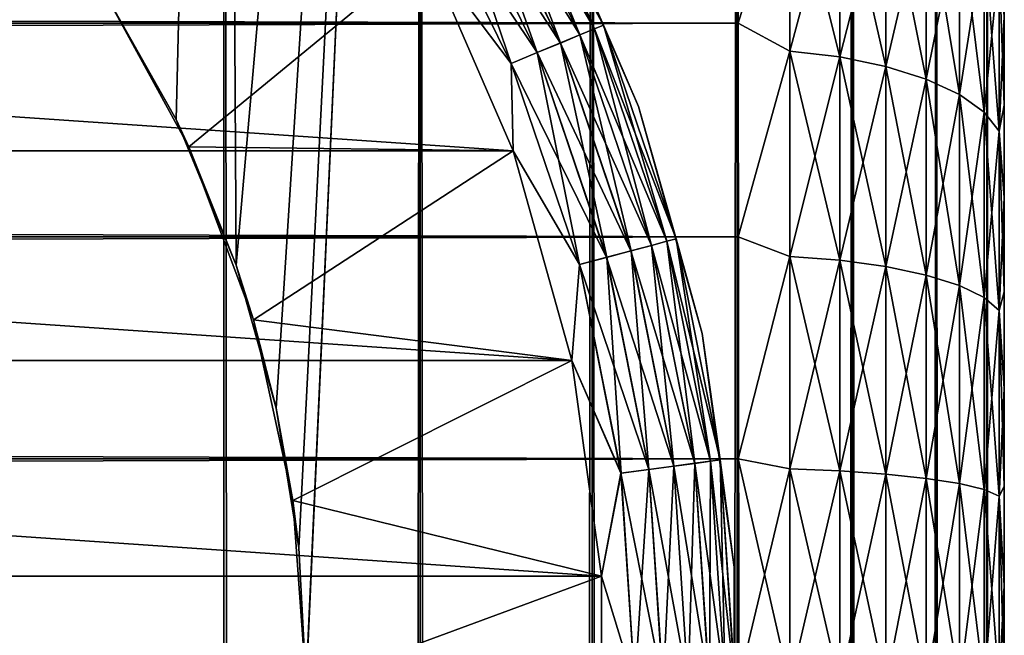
# Model space of a CAD drawing. Extents: x -265 to 265, y 0 to 1307.
# Tile 352 of 356: x 257.6 to 265, y 1280.37 to 1285.01. Entities that reach past the tile are written whole.
import ezdxf

# ---------------------------------------------------------------- set-up
doc = ezdxf.new("R2010")
doc.units = 0
doc.header["$LTSCALE"] = 81.481481
for name, color, linetype in [('1', 7, 'CONTINUOUS'), ('119', 7, 'CONTINUOUS'), ('120', 7, 'CONTINUOUS'), ('126', 7, 'CONTINUOUS'), ('129', 7, 'CONTINUOUS'), ('130', 7, 'CONTINUOUS'), ('134', 7, 'CONTINUOUS'), ('138', 7, 'CONTINUOUS'), ('142', 7, 'CONTINUOUS'), ('3', 7, 'CONTINUOUS'), ('7', 7, 'CONTINUOUS')]:
    doc.layers.add(name, color=color, linetype=linetype)

msp = doc.modelspace()

# ---------------------------------------------------------------- linework, layer by layer
at = {"layer": '1', "color": 7, "linetype": 'CONTINUOUS'}
for points in [[(265, 1285.0321, 36.7156), (265, 1284.3618, 37.0512), (265, 1285.0321, 18.2844), (265, 1285.0321, 36.7156)], [(265, 1285.0321, 18.2844), (265, 1284.3618, 37.0512), (265, 1284.3618, 17.9488), (265, 1285.0321, 18.2844)], [(265, 1284.3618, 37.0512), (265, 1283.6693, 37.338), (265, 1284.3618, 17.9488), (265, 1284.3618, 37.0512)], [(265, 1284.3618, 17.9488), (265, 1283.6693, 37.338), (265, 1283.6693, 17.662), (265, 1284.3618, 17.9488)], [(265, 1283.6693, 37.338), (265, 1282.9581, 37.5747), (265, 1283.6693, 17.662), (265, 1283.6693, 37.338)], [(265, 1283.6693, 17.662), (265, 1282.9581, 37.5747), (265, 1282.9581, 17.4253), (265, 1283.6693, 17.662)], [(265, 1282.9581, 37.5747), (265, 1282.2319, 37.7601), (265, 1282.9581, 17.4253), (265, 1282.9581, 37.5747)], [(265, 1282.9581, 17.4253), (265, 1282.2319, 37.7601), (265, 1282.2319, 17.2399), (265, 1282.9581, 17.4253)], [(265, 1282.2319, 37.7601), (265, 1281.4943, 37.8931), (265, 1282.2319, 17.2399), (265, 1282.2319, 37.7601)], [(265, 1282.2319, 17.2399), (265, 1281.4943, 37.8931), (265, 1281.4943, 17.1069), (265, 1282.2319, 17.2399)], [(265, 1281.4943, 37.8931), (265, 1280.749, 37.9733), (265, 1281.4943, 17.1069), (265, 1281.4943, 37.8931)], [(265, 1281.4943, 17.1069), (265, 1280.749, 37.9733), (265, 1280.749, 17.0267), (265, 1281.4943, 17.1069)], [(265, 1280.749, 37.9733), (265, 1280, 38), (265, 1280.749, 17.0267), (265, 1280.749, 37.9733)], [(265, 1280.749, 17.0267), (265, 1280, 38), (265, 1280, 17), (265, 1280.749, 17.0267)]]:
    msp.add_3dface(points, dxfattribs=at)
at = {"layer": '119', "color": 7, "linetype": 'CONTINUOUS'}
for points in [[(257.5, 1, 12.9904), (259.1314, 1, 11.9003), (257.5, 1299, 12.9904), (257.5, 1, 12.9904)], [(257.5, 1299, 12.9904), (259.1314, 1, 11.9003), (259.1314, 1299, 11.9003), (257.5, 1299, 12.9904)], [(259.1314, 1, 11.9003), (260.6066, 1, 10.6066), (259.1314, 1299, 11.9003), (259.1314, 1, 11.9003)], [(259.1314, 1299, 11.9003), (260.6066, 1, 10.6066), (260.6066, 1299, 10.6066), (259.1314, 1299, 11.9003)], [(260.6066, 1, 10.6066), (261.9003, 1, 9.1314), (260.6066, 1299, 10.6066), (260.6066, 1, 10.6066)], [(260.6066, 1299, 10.6066), (261.9003, 1, 9.1314), (261.9003, 1299, 9.1314), (260.6066, 1299, 10.6066)], [(261.9003, 1, 9.1314), (262.9904, 1, 7.5), (261.9003, 1299, 9.1314), (261.9003, 1, 9.1314)], [(261.9003, 1299, 9.1314), (262.9904, 1, 7.5), (262.9904, 1299, 7.5), (261.9003, 1299, 9.1314)], [(262.9904, 1, 7.5), (263.8582, 1, 5.7403), (262.9904, 1299, 7.5), (262.9904, 1, 7.5)], [(262.9904, 1299, 7.5), (263.8582, 1, 5.7403), (263.8582, 1299, 5.7403), (262.9904, 1299, 7.5)], [(263.8582, 1, 5.7403), (264.4889, 1, 3.8823), (263.8582, 1299, 5.7403), (263.8582, 1, 5.7403)], [(263.8582, 1299, 5.7403), (264.4889, 1, 3.8823), (264.4889, 1299, 3.8823), (263.8582, 1299, 5.7403)], [(264.4889, 1, 3.8823), (264.8717, 1, 1.9579), (264.4889, 1299, 3.8823), (264.4889, 1, 3.8823)], [(264.4889, 1299, 3.8823), (264.8717, 1, 1.9579), (264.8717, 1299, 1.9579), (264.4889, 1299, 3.8823)], [(264.8717, 1, 1.9579), (265, 1), (264.8717, 1299, 1.9579), (264.8717, 1, 1.9579)], [(264.8717, 1299, 1.9579), (265, 1), (265, 1299), (264.8717, 1299, 1.9579)]]:
    msp.add_3dface(points, dxfattribs=at)
at = {"layer": '120', "color": 7, "linetype": 'CONTINUOUS'}
for points in [[(258.1533, 1285.3466, -12.5906), (259.1314, 1299, -11.9003), (258.7723, 1284.2554, -12.1674), (258.1533, 1285.3466, -12.5906)], [(258.7723, 1284.2554, -12.1674), (259.1314, 1299, -11.9003), (259.2244, 1283.1581, -11.8284), (258.7723, 1284.2554, -12.1674)], [(259.1314, 1299, -11.9003), (260.6066, 1299, -10.6066), (259.2244, 1283.1581, -11.8284), (259.1314, 1299, -11.9003)], [(259.2244, 1283.1581, -11.8284), (260.6066, 1299, -10.6066), (259.525, 1282.0825, -11.5877), (259.2244, 1283.1581, -11.8284)], [(259.525, 1282.0825, -11.5877), (260.6066, 1299, -10.6066), (259.6951, 1281.0333, -11.4457), (259.525, 1282.0825, -11.5877)], [(259.6951, 1281.0333, -11.4457), (260.6066, 1299, -10.6066), (259.75, 1280, -11.399), (259.6951, 1281.0333, -11.4457)], [(260.6066, 1299, -10.6066), (260.6066, 1, -10.6066), (259.75, 20, -11.399), (260.6066, 1299, -10.6066)], [(259.75, 1280, -11.399), (260.6066, 1299, -10.6066), (259.75, 20, -11.399), (259.75, 1280, -11.399)], [(261.9003, 1, -9.1314), (260.6066, 1, -10.6066), (261.9003, 1299, -9.1314), (261.9003, 1, -9.1314)], [(261.9003, 1299, -9.1314), (260.6066, 1, -10.6066), (260.6066, 1299, -10.6066), (261.9003, 1299, -9.1314)], [(262.9904, 1, -7.5), (261.9003, 1, -9.1314), (262.9904, 1299, -7.5), (262.9904, 1, -7.5)], [(262.9904, 1299, -7.5), (261.9003, 1, -9.1314), (261.9003, 1299, -9.1314), (262.9904, 1299, -7.5)], [(263.8582, 1, -5.7403), (262.9904, 1, -7.5), (263.8582, 1299, -5.7403), (263.8582, 1, -5.7403)], [(263.8582, 1299, -5.7403), (262.9904, 1, -7.5), (262.9904, 1299, -7.5), (263.8582, 1299, -5.7403)], [(264.4889, 1, -3.8823), (263.8582, 1, -5.7403), (264.4889, 1299, -3.8823), (264.4889, 1, -3.8823)], [(264.4889, 1299, -3.8823), (263.8582, 1, -5.7403), (263.8582, 1299, -5.7403), (264.4889, 1299, -3.8823)], [(264.8717, 1, -1.9579), (264.4889, 1, -3.8823), (264.8717, 1299, -1.9579), (264.8717, 1, -1.9579)], [(264.8717, 1299, -1.9579), (264.4889, 1, -3.8823), (264.4889, 1299, -3.8823), (264.8717, 1299, -1.9579)], [(265, 1299), (265, 1), (264.8717, 1, -1.9579), (265, 1299)], [(265, 1299), (264.8717, 1, -1.9579), (264.8717, 1299, -1.9579), (265, 1299)]]:
    msp.add_3dface(points, dxfattribs=at)
at = {"layer": '126', "color": 7, "linetype": 'CONTINUOUS'}
for points in [[(258.1533, 1285.3466, -12.5906), (258.7723, 1284.2554, -12.1674), (258.2022, 1285.2712, -25), (258.1533, 1285.3466, -12.5906)], [(258.2022, 1285.2712, -25), (258.7723, 1284.2554, -12.1674), (258.8689, 1284.0503, -25), (258.2022, 1285.2712, -25)], [(258.7723, 1284.2554, -12.1674), (259.2244, 1283.1581, -11.8284), (258.8689, 1284.0503, -25), (258.7723, 1284.2554, -12.1674)], [(258.8689, 1284.0503, -25), (259.2244, 1283.1581, -11.8284), (259.3551, 1282.7469, -25), (258.8689, 1284.0503, -25)], [(259.2244, 1283.1581, -11.8284), (259.525, 1282.0825, -11.5877), (259.3551, 1282.7469, -25), (259.2244, 1283.1581, -11.8284)], [(259.3551, 1282.7469, -25), (259.525, 1282.0825, -11.5877), (259.6508, 1281.3876, -25), (259.3551, 1282.7469, -25)], [(259.525, 1282.0825, -11.5877), (259.6951, 1281.0333, -11.4457), (259.6508, 1281.3876, -25), (259.525, 1282.0825, -11.5877)], [(259.6951, 1281.0333, -11.4457), (259.75, 1280, -11.399), (259.6508, 1281.3876, -25), (259.6951, 1281.0333, -11.4457)], [(259.6508, 1281.3876, -25), (259.75, 1280, -11.399), (259.75, 1280, -25), (259.6508, 1281.3876, -25)]]:
    msp.add_3dface(points, dxfattribs=at)
at = {"layer": '129', "color": 7, "linetype": 'CONTINUOUS'}
for points in [[(258.2022, 1285.2712, -25), (258.8689, 1284.0503, -25), (260.6546, 1285.5208, -25), (258.2022, 1285.2712, -25)], [(260.6546, 1285.5208, -25), (258.8689, 1284.0503, -25), (261.3071, 1284.0186, -25), (260.6546, 1285.5208, -25)], [(258.8689, 1284.0503, -25), (259.3551, 1282.7469, -25), (261.3071, 1284.0186, -25), (258.8689, 1284.0503, -25)], [(261.3071, 1284.0186, -25), (259.3551, 1282.7469, -25), (261.749, 1282.4415, -25), (261.3071, 1284.0186, -25)], [(259.3551, 1282.7469, -25), (259.6508, 1281.3876, -25), (261.749, 1282.4415, -25), (259.3551, 1282.7469, -25)], [(261.749, 1282.4415, -25), (259.6508, 1281.3876, -25), (261.972, 1280.8189, -25), (261.749, 1282.4415, -25)], [(259.6508, 1281.3876, -25), (259.75, 1280, -25), (261.972, 1280.8189, -25), (259.6508, 1281.3876, -25)], [(261.972, 1280.8189, -25), (259.75, 1280, -25), (261.972, 1279.1811, -25), (261.972, 1280.8189, -25)]]:
    msp.add_3dface(points, dxfattribs=at)
at = {"layer": '130', "color": 7, "linetype": 'CONTINUOUS'}
for points in [[(238.6929, 1284.0186, -75), (239.3454, 1285.5208, -75), (261.3071, 1284.0186, -75), (238.6929, 1284.0186, -75)], [(261.3071, 1284.0186, -75), (239.3454, 1285.5208, -75), (260.6546, 1285.5208, -75), (261.3071, 1284.0186, -75)], [(238.251, 1282.4415, -75), (238.6929, 1284.0186, -75), (261.749, 1282.4415, -75), (238.251, 1282.4415, -75)], [(261.749, 1282.4415, -75), (238.6929, 1284.0186, -75), (261.3071, 1284.0186, -75), (261.749, 1282.4415, -75)], [(238.028, 1280.8189, -75), (238.251, 1282.4415, -75), (261.972, 1280.8189, -75), (238.028, 1280.8189, -75)], [(261.972, 1280.8189, -75), (238.251, 1282.4415, -75), (261.749, 1282.4415, -75), (261.972, 1280.8189, -75)], [(238.028, 1279.1811, -75), (238.028, 1280.8189, -75), (261.972, 1279.1811, -75), (238.028, 1279.1811, -75)], [(261.972, 1279.1811, -75), (238.028, 1280.8189, -75), (261.972, 1280.8189, -75), (261.972, 1279.1811, -75)]]:
    msp.add_3dface(points, dxfattribs=at)
at = {"layer": '134', "color": 7, "linetype": 'CONTINUOUS'}
for points in [[(262.2494, 1284.3534, -74), (261.5425, 1285.9808, -74), (262.2494, 1284.3534, -26), (262.2494, 1284.3534, -74)], [(262.2494, 1284.3534, -26), (261.5425, 1285.9808, -74), (261.5425, 1285.9808, -26), (262.2494, 1284.3534, -26)], [(262.7281, 1282.6449, -74), (262.2494, 1284.3534, -74), (262.7281, 1282.6449, -26), (262.7281, 1282.6449, -74)], [(262.7281, 1282.6449, -26), (262.2494, 1284.3534, -74), (262.2494, 1284.3534, -26), (262.7281, 1282.6449, -26)], [(262.9697, 1280.8872, -74), (262.7281, 1282.6449, -74), (262.9697, 1280.8872, -26), (262.9697, 1280.8872, -74)], [(262.9697, 1280.8872, -26), (262.7281, 1282.6449, -74), (262.7281, 1282.6449, -26), (262.9697, 1280.8872, -26)], [(262.9697, 1279.1128, -74), (262.9697, 1280.8872, -74), (262.9697, 1279.1128, -26), (262.9697, 1279.1128, -74)], [(262.9697, 1279.1128, -26), (262.9697, 1280.8872, -74), (262.9697, 1280.8872, -26), (262.9697, 1279.1128, -26)]]:
    msp.add_3dface(points, dxfattribs=at)
at = {"layer": '138', "color": 7, "linetype": 'CONTINUOUS'}
for points in [[(261.9873, 1284.9653, -74.2225), (261.1725, 1286.4504, -74.4341), (261.2366, 1286.4875, -74.2225), (261.9873, 1284.9653, -74.2225)], [(261.5425, 1285.9808, -74), (261.9873, 1284.9653, -74.2225), (261.2366, 1286.4875, -74.2225), (261.5425, 1285.9808, -74)], [(261.9189, 1284.9369, -74.4341), (261.0691, 1286.3908, -74.6238), (261.1725, 1286.4504, -74.4341), (261.9189, 1284.9369, -74.4341)], [(261.9189, 1284.9369, -74.4341), (261.1725, 1286.4504, -74.4341), (261.9873, 1284.9653, -74.2225), (261.9189, 1284.9369, -74.4341)], [(261.8086, 1284.8913, -74.6238), (260.9318, 1286.3115, -74.7823), (261.0691, 1286.3908, -74.6238), (261.8086, 1284.8913, -74.6238)], [(261.8086, 1284.8913, -74.6238), (261.0691, 1286.3908, -74.6238), (261.9189, 1284.9369, -74.4341), (261.8086, 1284.8913, -74.6238)], [(261.6621, 1284.8306, -74.7823), (260.7674, 1286.2165, -74.9014), (260.9318, 1286.3115, -74.7823), (261.6621, 1284.8306, -74.7823)], [(261.6621, 1284.8306, -74.7823), (260.9318, 1286.3115, -74.7823), (261.8086, 1284.8913, -74.6238), (261.6621, 1284.8306, -74.7823)], [(261.4867, 1284.7579, -74.9014), (260.5841, 1286.1107, -74.9752), (260.7674, 1286.2165, -74.9014), (261.4867, 1284.7579, -74.9014)], [(261.4867, 1284.7579, -74.9014), (260.7674, 1286.2165, -74.9014), (261.6621, 1284.8306, -74.7823), (261.4867, 1284.7579, -74.9014)], [(261.2911, 1284.6769, -74.9752), (260.6546, 1285.5208, -75), (260.5841, 1286.1107, -74.9752), (261.2911, 1284.6769, -74.9752)], [(261.2911, 1284.6769, -74.9752), (260.5841, 1286.1107, -74.9752), (261.4867, 1284.7579, -74.9014), (261.2911, 1284.6769, -74.9752)], [(261.5425, 1285.9808, -74), (262.2494, 1284.3534, -74), (261.9873, 1284.9653, -74.2225), (261.5425, 1285.9808, -74)], [(261.3071, 1284.0186, -75), (260.6546, 1285.5208, -75), (261.2911, 1284.6769, -74.9752), (261.3071, 1284.0186, -75)], [(262.4613, 1283.339, -74.4341), (261.8086, 1284.8913, -74.6238), (261.9189, 1284.9369, -74.4341), (262.4613, 1283.339, -74.4341)], [(262.5328, 1283.3582, -74.2225), (261.9189, 1284.9369, -74.4341), (261.9873, 1284.9653, -74.2225), (262.5328, 1283.3582, -74.2225)], [(262.4613, 1283.339, -74.4341), (261.9189, 1284.9369, -74.4341), (262.5328, 1283.3582, -74.2225), (262.4613, 1283.339, -74.4341)], [(262.2494, 1284.3534, -74), (262.5328, 1283.3582, -74.2225), (261.9873, 1284.9653, -74.2225), (262.2494, 1284.3534, -74)], [(262.346, 1283.3081, -74.6238), (261.6621, 1284.8306, -74.7823), (261.8086, 1284.8913, -74.6238), (262.346, 1283.3081, -74.6238)], [(262.346, 1283.3081, -74.6238), (261.8086, 1284.8913, -74.6238), (262.4613, 1283.339, -74.4341), (262.346, 1283.3081, -74.6238)], [(262.1928, 1283.2671, -74.7823), (261.4867, 1284.7579, -74.9014), (261.6621, 1284.8306, -74.7823), (262.1928, 1283.2671, -74.7823)], [(262.1928, 1283.2671, -74.7823), (261.6621, 1284.8306, -74.7823), (262.346, 1283.3081, -74.6238), (262.1928, 1283.2671, -74.7823)], [(262.0094, 1283.2179, -74.9014), (261.2911, 1284.6769, -74.9752), (261.4867, 1284.7579, -74.9014), (262.0094, 1283.2179, -74.9014)], [(262.0094, 1283.2179, -74.9014), (261.4867, 1284.7579, -74.9014), (262.1928, 1283.2671, -74.7823), (262.0094, 1283.2179, -74.9014)], [(261.805, 1283.1631, -74.9752), (261.3071, 1284.0186, -75), (261.2911, 1284.6769, -74.9752), (261.805, 1283.1631, -74.9752)], [(261.805, 1283.1631, -74.9752), (261.2911, 1284.6769, -74.9752), (262.0094, 1283.2179, -74.9014), (261.805, 1283.1631, -74.9752)], [(262.2494, 1284.3534, -74), (262.7281, 1282.6449, -74), (262.5328, 1283.3582, -74.2225), (262.2494, 1284.3534, -74)], [(261.749, 1282.4415, -75), (261.3071, 1284.0186, -75), (261.805, 1283.1631, -74.9752), (261.749, 1282.4415, -75)], [(262.6722, 1281.6683, -74.6238), (262.1928, 1283.2671, -74.7823), (262.346, 1283.3081, -74.6238), (262.6722, 1281.6683, -74.6238)], [(262.7905, 1281.6839, -74.4341), (262.346, 1283.3081, -74.6238), (262.4613, 1283.339, -74.4341), (262.7905, 1281.6839, -74.4341)], [(262.6722, 1281.6683, -74.6238), (262.346, 1283.3081, -74.6238), (262.7905, 1281.6839, -74.4341), (262.6722, 1281.6683, -74.6238)], [(262.8639, 1281.6936, -74.2225), (262.4613, 1283.339, -74.4341), (262.5328, 1283.3582, -74.2225), (262.8639, 1281.6936, -74.2225)], [(262.7905, 1281.6839, -74.4341), (262.4613, 1283.339, -74.4341), (262.8639, 1281.6936, -74.2225), (262.7905, 1281.6839, -74.4341)], [(262.7281, 1282.6449, -74), (262.8639, 1281.6936, -74.2225), (262.5328, 1283.3582, -74.2225), (262.7281, 1282.6449, -74)], [(262.515, 1281.6476, -74.7823), (262.0094, 1283.2179, -74.9014), (262.1928, 1283.2671, -74.7823), (262.515, 1281.6476, -74.7823)], [(262.515, 1281.6476, -74.7823), (262.1928, 1283.2671, -74.7823), (262.6722, 1281.6683, -74.6238), (262.515, 1281.6476, -74.7823)], [(262.1169, 1281.5952, -74.9752), (261.749, 1282.4415, -75), (261.805, 1283.1631, -74.9752), (262.1169, 1281.5952, -74.9752)], [(262.3267, 1281.6228, -74.9014), (261.805, 1283.1631, -74.9752), (262.0094, 1283.2179, -74.9014), (262.3267, 1281.6228, -74.9014)], [(262.1169, 1281.5952, -74.9752), (261.805, 1283.1631, -74.9752), (262.3267, 1281.6228, -74.9014), (262.1169, 1281.5952, -74.9752)], [(262.3267, 1281.6228, -74.9014), (262.0094, 1283.2179, -74.9014), (262.515, 1281.6476, -74.7823), (262.3267, 1281.6228, -74.9014)], [(262.7281, 1282.6449, -74), (262.9697, 1280.8872, -74), (262.8639, 1281.6936, -74.2225), (262.7281, 1282.6449, -74)], [(261.972, 1280.8189, -75), (261.749, 1282.4415, -75), (262.1169, 1281.5952, -74.9752), (261.972, 1280.8189, -75)], [(262.9009, 1280, -74.4341), (262.6722, 1281.6683, -74.6238), (262.7905, 1281.6839, -74.4341), (262.9009, 1280, -74.4341)], [(262.9749, 1280, -74.2225), (262.7905, 1281.6839, -74.4341), (262.8639, 1281.6936, -74.2225), (262.9749, 1280, -74.2225)], [(262.9009, 1280, -74.4341), (262.7905, 1281.6839, -74.4341), (262.9749, 1280, -74.2225), (262.9009, 1280, -74.4341)], [(262.9697, 1280.8872, -74), (262.9749, 1280, -74.2225), (262.8639, 1281.6936, -74.2225), (262.9697, 1280.8872, -74)], [(262.4331, 1280, -74.9014), (262.1169, 1281.5952, -74.9752), (262.3267, 1281.6228, -74.9014), (262.4331, 1280, -74.9014)], [(262.623, 1280, -74.7823), (262.3267, 1281.6228, -74.9014), (262.515, 1281.6476, -74.7823), (262.623, 1280, -74.7823)], [(262.4331, 1280, -74.9014), (262.3267, 1281.6228, -74.9014), (262.623, 1280, -74.7823), (262.4331, 1280, -74.9014)], [(262.7816, 1280, -74.6238), (262.515, 1281.6476, -74.7823), (262.6722, 1281.6683, -74.6238), (262.7816, 1280, -74.6238)], [(262.623, 1280, -74.7823), (262.515, 1281.6476, -74.7823), (262.7816, 1280, -74.6238), (262.623, 1280, -74.7823)], [(262.7816, 1280, -74.6238), (262.6722, 1281.6683, -74.6238), (262.9009, 1280, -74.4341), (262.7816, 1280, -74.6238)], [(262.2214, 1280, -74.9752), (261.972, 1280.8189, -75), (262.1169, 1281.5952, -74.9752), (262.2214, 1280, -74.9752)], [(262.2214, 1280, -74.9752), (262.1169, 1281.5952, -74.9752), (262.4331, 1280, -74.9014), (262.2214, 1280, -74.9752)], [(262.9697, 1280.8872, -74), (262.9697, 1279.1128, -74), (262.9749, 1280, -74.2225), (262.9697, 1280.8872, -74)], [(261.972, 1279.1811, -75), (261.972, 1280.8189, -75), (262.2214, 1280, -74.9752), (261.972, 1279.1811, -75)]]:
    msp.add_3dface(points, dxfattribs=at)
at = {"layer": '142', "color": 7, "linetype": 'CONTINUOUS'}
for points in [[(261.1729, 1286.4507, -25.5669), (261.9193, 1284.9371, -25.5669), (261.2368, 1286.4876, -25.7786), (261.1729, 1286.4507, -25.5669)], [(261.5425, 1285.9808, -26), (261.2368, 1286.4876, -25.7786), (261.9875, 1284.9654, -25.7786), (261.5425, 1285.9808, -26)], [(261.2368, 1286.4876, -25.7786), (261.9193, 1284.9371, -25.5669), (261.9875, 1284.9654, -25.7786), (261.2368, 1286.4876, -25.7786)], [(261.0698, 1286.3911, -25.377), (261.8093, 1284.8916, -25.377), (261.1729, 1286.4507, -25.5669), (261.0698, 1286.3911, -25.377)], [(261.1729, 1286.4507, -25.5669), (261.8093, 1284.8916, -25.377), (261.9193, 1284.9371, -25.5669), (261.1729, 1286.4507, -25.5669)], [(260.9326, 1286.3119, -25.2184), (261.6629, 1284.8309, -25.2184), (261.0698, 1286.3911, -25.377), (260.9326, 1286.3119, -25.2184)], [(261.0698, 1286.3911, -25.377), (261.6629, 1284.8309, -25.2184), (261.8093, 1284.8916, -25.377), (261.0698, 1286.3911, -25.377)], [(260.7682, 1286.217, -25.0991), (261.4876, 1284.7583, -25.0991), (260.9326, 1286.3119, -25.2184), (260.7682, 1286.217, -25.0991)], [(260.9326, 1286.3119, -25.2184), (261.4876, 1284.7583, -25.0991), (261.6629, 1284.8309, -25.2184), (260.9326, 1286.3119, -25.2184)], [(260.585, 1286.1113, -25.0251), (261.2921, 1284.6774, -25.0251), (260.7682, 1286.217, -25.0991), (260.585, 1286.1113, -25.0251)], [(260.7682, 1286.217, -25.0991), (261.2921, 1284.6774, -25.0251), (261.4876, 1284.7583, -25.0991), (260.7682, 1286.217, -25.0991)], [(260.585, 1286.1113, -25.0251), (260.6546, 1285.5208, -25), (261.2921, 1284.6774, -25.0251), (260.585, 1286.1113, -25.0251)], [(262.2494, 1284.3534, -26), (261.5425, 1285.9808, -26), (261.9875, 1284.9654, -25.7786), (262.2494, 1284.3534, -26)], [(260.6546, 1285.5208, -25), (261.3071, 1284.0186, -25), (261.2921, 1284.6774, -25.0251), (260.6546, 1285.5208, -25)], [(261.8093, 1284.8916, -25.377), (262.3467, 1283.3083, -25.377), (261.9193, 1284.9371, -25.5669), (261.8093, 1284.8916, -25.377)], [(261.9193, 1284.9371, -25.5669), (262.4618, 1283.3391, -25.5669), (261.9875, 1284.9654, -25.7786), (261.9193, 1284.9371, -25.5669)], [(261.9193, 1284.9371, -25.5669), (262.3467, 1283.3083, -25.377), (262.4618, 1283.3391, -25.5669), (261.9193, 1284.9371, -25.5669)], [(262.2494, 1284.3534, -26), (261.9875, 1284.9654, -25.7786), (262.5331, 1283.3582, -25.7786), (262.2494, 1284.3534, -26)], [(261.9875, 1284.9654, -25.7786), (262.4618, 1283.3391, -25.5669), (262.5331, 1283.3582, -25.7786), (261.9875, 1284.9654, -25.7786)], [(261.6629, 1284.8309, -25.2184), (262.1937, 1283.2673, -25.2184), (261.8093, 1284.8916, -25.377), (261.6629, 1284.8309, -25.2184)], [(261.8093, 1284.8916, -25.377), (262.1937, 1283.2673, -25.2184), (262.3467, 1283.3083, -25.377), (261.8093, 1284.8916, -25.377)], [(261.4876, 1284.7583, -25.0991), (262.0104, 1283.2182, -25.0991), (261.6629, 1284.8309, -25.2184), (261.4876, 1284.7583, -25.0991)], [(261.6629, 1284.8309, -25.2184), (262.0104, 1283.2182, -25.0991), (262.1937, 1283.2673, -25.2184), (261.6629, 1284.8309, -25.2184)], [(261.2921, 1284.6774, -25.0251), (261.806, 1283.1634, -25.0251), (261.4876, 1284.7583, -25.0991), (261.2921, 1284.6774, -25.0251)], [(261.4876, 1284.7583, -25.0991), (261.806, 1283.1634, -25.0251), (262.0104, 1283.2182, -25.0991), (261.4876, 1284.7583, -25.0991)], [(261.2921, 1284.6774, -25.0251), (261.3071, 1284.0186, -25), (261.806, 1283.1634, -25.0251), (261.2921, 1284.6774, -25.0251)], [(262.7281, 1282.6449, -26), (262.2494, 1284.3534, -26), (262.5331, 1283.3582, -25.7786), (262.7281, 1282.6449, -26)], [(261.3071, 1284.0186, -25), (261.749, 1282.4415, -25), (261.806, 1283.1634, -25.0251), (261.3071, 1284.0186, -25)], [(262.1937, 1283.2673, -25.2184), (262.5158, 1281.6477, -25.2184), (262.3467, 1283.3083, -25.377), (262.1937, 1283.2673, -25.2184)], [(262.3467, 1283.3083, -25.377), (262.6729, 1281.6684, -25.377), (262.4618, 1283.3391, -25.5669), (262.3467, 1283.3083, -25.377)], [(262.3467, 1283.3083, -25.377), (262.5158, 1281.6477, -25.2184), (262.6729, 1281.6684, -25.377), (262.3467, 1283.3083, -25.377)], [(262.4618, 1283.3391, -25.5669), (262.791, 1281.684, -25.5669), (262.5331, 1283.3582, -25.7786), (262.4618, 1283.3391, -25.5669)], [(262.4618, 1283.3391, -25.5669), (262.6729, 1281.6684, -25.377), (262.791, 1281.684, -25.5669), (262.4618, 1283.3391, -25.5669)], [(262.7281, 1282.6449, -26), (262.5331, 1283.3582, -25.7786), (262.8642, 1281.6936, -25.7786), (262.7281, 1282.6449, -26)], [(262.5331, 1283.3582, -25.7786), (262.791, 1281.684, -25.5669), (262.8642, 1281.6936, -25.7786), (262.5331, 1283.3582, -25.7786)], [(262.0104, 1283.2182, -25.0991), (262.3277, 1281.623, -25.0991), (262.1937, 1283.2673, -25.2184), (262.0104, 1283.2182, -25.0991)], [(262.1937, 1283.2673, -25.2184), (262.3277, 1281.623, -25.0991), (262.5158, 1281.6477, -25.2184), (262.1937, 1283.2673, -25.2184)], [(261.806, 1283.1634, -25.0251), (261.749, 1282.4415, -25), (262.118, 1281.5954, -25.0251), (261.806, 1283.1634, -25.0251)], [(261.806, 1283.1634, -25.0251), (262.118, 1281.5954, -25.0251), (262.0104, 1283.2182, -25.0991), (261.806, 1283.1634, -25.0251)], [(262.0104, 1283.2182, -25.0991), (262.118, 1281.5954, -25.0251), (262.3277, 1281.623, -25.0991), (262.0104, 1283.2182, -25.0991)], [(262.9697, 1280.8872, -26), (262.7281, 1282.6449, -26), (262.8642, 1281.6936, -25.7786), (262.9697, 1280.8872, -26)], [(261.749, 1282.4415, -25), (261.972, 1280.8189, -25), (262.118, 1281.5954, -25.0251), (261.749, 1282.4415, -25)], [(262.6729, 1281.6684, -25.377), (262.7823, 1280, -25.377), (262.791, 1281.684, -25.5669), (262.6729, 1281.6684, -25.377)], [(262.791, 1281.684, -25.5669), (262.7823, 1280, -25.377), (262.9014, 1280, -25.5669), (262.791, 1281.684, -25.5669)], [(262.791, 1281.684, -25.5669), (262.9014, 1280, -25.5669), (262.8642, 1281.6936, -25.7786), (262.791, 1281.684, -25.5669)], [(262.9697, 1280.8872, -26), (262.8642, 1281.6936, -25.7786), (262.9752, 1280, -25.7786), (262.9697, 1280.8872, -26)], [(262.8642, 1281.6936, -25.7786), (262.9014, 1280, -25.5669), (262.9752, 1280, -25.7786), (262.8642, 1281.6936, -25.7786)], [(262.118, 1281.5954, -25.0251), (262.2225, 1280, -25.0251), (262.3277, 1281.623, -25.0991), (262.118, 1281.5954, -25.0251)], [(262.3277, 1281.623, -25.0991), (262.2225, 1280, -25.0251), (262.4341, 1280, -25.0991), (262.3277, 1281.623, -25.0991)], [(262.3277, 1281.623, -25.0991), (262.4341, 1280, -25.0991), (262.5158, 1281.6477, -25.2184), (262.3277, 1281.623, -25.0991)], [(262.5158, 1281.6477, -25.2184), (262.4341, 1280, -25.0991), (262.6238, 1280, -25.2184), (262.5158, 1281.6477, -25.2184)], [(262.5158, 1281.6477, -25.2184), (262.6238, 1280, -25.2184), (262.6729, 1281.6684, -25.377), (262.5158, 1281.6477, -25.2184)], [(262.6729, 1281.6684, -25.377), (262.6238, 1280, -25.2184), (262.7823, 1280, -25.377), (262.6729, 1281.6684, -25.377)], [(262.118, 1281.5954, -25.0251), (261.972, 1280.8189, -25), (262.2225, 1280, -25.0251), (262.118, 1281.5954, -25.0251)], [(262.9697, 1279.1128, -26), (262.9697, 1280.8872, -26), (262.9752, 1280, -25.7786), (262.9697, 1279.1128, -26)], [(261.972, 1280.8189, -25), (261.972, 1279.1811, -25), (262.2225, 1280, -25.0251), (261.972, 1280.8189, -25)]]:
    msp.add_3dface(points, dxfattribs=at)
at = {"layer": '3', "color": 7, "linetype": 'CONTINUOUS'}
for points in [[(-263, 1286.4948, 38.1802), (-263, 1284.98, 38.9651), (263, 1286.4948, 38.1802), (-263, 1286.4948, 38.1802)], [(263, 1286.4948, 38.1802), (-263, 1284.98, 38.9651), (263, 1284.98, 38.9651), (263, 1286.4948, 38.1802)], [(-263, 1284.98, 16.0349), (-263, 1286.4948, 16.8198), (263, 1284.98, 16.0349), (-263, 1284.98, 16.0349)], [(263, 1284.98, 16.0349), (-263, 1286.4948, 16.8198), (263, 1286.4948, 16.8198), (263, 1284.98, 16.0349)], [(-263, 1284.98, 38.9651), (-263, 1283.3725, 39.5365), (263, 1284.98, 38.9651), (-263, 1284.98, 38.9651)], [(263, 1284.98, 38.9651), (-263, 1283.3725, 39.5365), (263, 1283.3725, 39.5365), (263, 1284.98, 38.9651)], [(-263, 1283.3725, 15.4635), (-263, 1284.98, 16.0349), (263, 1283.3725, 15.4635), (-263, 1283.3725, 15.4635)], [(263, 1283.3725, 15.4635), (-263, 1284.98, 16.0349), (263, 1284.98, 16.0349), (263, 1283.3725, 15.4635)], [(-263, 1283.3725, 39.5365), (-263, 1281.7021, 39.8836), (263, 1283.3725, 39.5365), (-263, 1283.3725, 39.5365)], [(263, 1283.3725, 39.5365), (-263, 1281.7021, 39.8836), (263, 1281.7021, 39.8836), (263, 1283.3725, 39.5365)], [(-263, 1281.7021, 15.1164), (-263, 1283.3725, 15.4635), (263, 1281.7021, 15.1164), (-263, 1281.7021, 15.1164)], [(263, 1281.7021, 15.1164), (-263, 1283.3725, 15.4635), (263, 1283.3725, 15.4635), (263, 1281.7021, 15.1164)], [(-263, 1281.7021, 39.8836), (-263, 1280, 40), (263, 1281.7021, 39.8836), (-263, 1281.7021, 39.8836)], [(263, 1281.7021, 39.8836), (-263, 1280, 40), (263, 1280, 40), (263, 1281.7021, 39.8836)], [(-263, 1280, 15), (-263, 1281.7021, 15.1164), (263, 1280, 15), (-263, 1280, 15)], [(263, 1280, 15), (-263, 1281.7021, 15.1164), (263, 1281.7021, 15.1164), (263, 1280, 15)]]:
    msp.add_3dface(points, dxfattribs=at)
at = {"layer": '7', "color": 7, "linetype": 'CONTINUOUS'}
for points in [[(263, 1284.98, 16.0349), (263, 1286.4948, 16.8198), (263.3879, 1286.231, 16.7076), (263, 1284.98, 16.0349)], [(263, 1286.4948, 38.1802), (263, 1284.98, 38.9651), (263.3879, 1286.231, 38.2924), (263, 1286.4948, 38.1802)], [(263, 1284.98, 16.0349), (263.3879, 1286.231, 16.7076), (263.3879, 1284.769, 15.9866), (263, 1284.98, 16.0349)], [(263, 1284.98, 38.9651), (263.3879, 1284.769, 39.0134), (263.3879, 1286.231, 38.2924), (263, 1284.98, 38.9651)], [(263.3879, 1284.769, 39.0134), (263.7636, 1286.1743, 38.1941), (263.3879, 1286.231, 38.2924), (263.3879, 1284.769, 39.0134)], [(263.7636, 1286.1743, 16.8059), (263.7636, 1284.7256, 16.0915), (263.3879, 1286.231, 16.7076), (263.7636, 1286.1743, 16.8059)], [(263.3879, 1286.231, 16.7076), (263.7636, 1284.7256, 16.0915), (263.3879, 1284.769, 15.9866), (263.3879, 1286.231, 16.7076)], [(263.7636, 1284.7256, 38.9085), (263.7636, 1286.1743, 38.1941), (263.3879, 1284.769, 39.0134), (263.7636, 1284.7256, 38.9085)], [(263.7636, 1284.7256, 38.9085), (264.1098, 1286.0819, 38.0342), (263.7636, 1286.1743, 38.1941), (263.7636, 1284.7256, 38.9085)], [(264.1098, 1286.0819, 16.9658), (264.1098, 1284.6549, 16.2621), (263.7636, 1286.1743, 16.8059), (264.1098, 1286.0819, 16.9658)], [(263.7636, 1286.1743, 16.8059), (264.1098, 1284.6549, 16.2621), (263.7636, 1284.7256, 16.0915), (263.7636, 1286.1743, 16.8059)], [(264.1098, 1284.6549, 38.7379), (264.1098, 1286.0819, 38.0342), (263.7636, 1284.7256, 38.9085), (264.1098, 1284.6549, 38.7379)], [(264.1098, 1284.6549, 38.7379), (264.4134, 1285.9575, 37.8187), (264.1098, 1286.0819, 38.0342), (264.1098, 1284.6549, 38.7379)], [(264.4134, 1285.9575, 17.1813), (264.4134, 1284.5597, 16.4919), (264.1098, 1286.0819, 16.9658), (264.4134, 1285.9575, 17.1813)], [(264.1098, 1286.0819, 16.9658), (264.4134, 1284.5597, 16.4919), (264.1098, 1284.6549, 16.2621), (264.1098, 1286.0819, 16.9658)], [(264.4134, 1284.5597, 38.5081), (264.4134, 1285.9575, 37.8187), (264.1098, 1284.6549, 38.7379), (264.4134, 1284.5597, 38.5081)], [(264.4134, 1284.5597, 38.5081), (264.6625, 1285.8059, 37.5561), (264.4134, 1285.9575, 37.8187), (264.4134, 1284.5597, 38.5081)], [(264.6625, 1285.8059, 17.4439), (264.6625, 1284.4436, 16.7721), (264.4134, 1285.9575, 17.1813), (264.6625, 1285.8059, 17.4439)], [(264.4134, 1285.9575, 17.1813), (264.6625, 1284.4436, 16.7721), (264.4134, 1284.5597, 16.4919), (264.4134, 1285.9575, 17.1813)], [(264.6625, 1284.4436, 38.2279), (264.6625, 1285.8059, 37.5561), (264.4134, 1284.5597, 38.5081), (264.6625, 1284.4436, 38.2279)], [(264.6625, 1284.4436, 38.2279), (264.8476, 1285.6329, 37.2564), (264.6625, 1285.8059, 37.5561), (264.6625, 1284.4436, 38.2279)], [(264.8476, 1285.6329, 17.7436), (264.8476, 1284.3112, 17.0918), (264.6625, 1285.8059, 17.4439), (264.8476, 1285.6329, 17.7436)], [(264.6625, 1285.8059, 17.4439), (264.8476, 1284.3112, 17.0918), (264.6625, 1284.4436, 16.7721), (264.6625, 1285.8059, 17.4439)], [(264.8476, 1284.3112, 37.9082), (264.8476, 1285.6329, 37.2564), (264.6625, 1284.4436, 38.2279), (264.8476, 1284.3112, 37.9082)], [(264.8476, 1284.3112, 37.9082), (264.9616, 1285.4451, 36.9312), (264.8476, 1285.6329, 37.2564), (264.8476, 1284.3112, 37.9082)], [(264.9616, 1285.4451, 18.0688), (264.9616, 1284.1675, 17.4388), (264.8476, 1285.6329, 17.7436), (264.9616, 1285.4451, 18.0688)], [(264.8476, 1285.6329, 17.7436), (264.9616, 1284.1675, 17.4388), (264.8476, 1284.3112, 17.0918), (264.8476, 1285.6329, 17.7436)], [(264.9616, 1284.1675, 37.5612), (264.9616, 1285.4451, 36.9312), (264.8476, 1284.3112, 37.9082), (264.9616, 1284.1675, 37.5612)], [(264.9616, 1284.1675, 37.5612), (265, 1285.0321, 36.7156), (264.9616, 1285.4451, 36.9312), (264.9616, 1284.1675, 37.5612)], [(265, 1285.0321, 18.2844), (265, 1284.3618, 17.9488), (264.9616, 1285.4451, 18.0688), (265, 1285.0321, 18.2844)], [(264.9616, 1285.4451, 18.0688), (265, 1284.3618, 17.9488), (264.9616, 1284.1675, 17.4388), (264.9616, 1285.4451, 18.0688)], [(265, 1284.3618, 37.0512), (265, 1285.0321, 36.7156), (264.9616, 1284.1675, 37.5612), (265, 1284.3618, 37.0512)], [(263, 1283.3725, 15.4635), (263, 1284.98, 16.0349), (263.3879, 1284.769, 15.9866), (263, 1283.3725, 15.4635)], [(263, 1284.98, 38.9651), (263, 1283.3725, 39.5365), (263.3879, 1284.769, 39.0134), (263, 1284.98, 38.9651)], [(263, 1283.3725, 15.4635), (263.3879, 1284.769, 15.9866), (263.3879, 1283.2254, 15.4626), (263, 1283.3725, 15.4635)], [(263, 1283.3725, 39.5365), (263.3879, 1283.2254, 39.5374), (263.3879, 1284.769, 39.0134), (263, 1283.3725, 39.5365)], [(263.3879, 1283.2254, 39.5374), (263.7636, 1284.7256, 38.9085), (263.3879, 1284.769, 39.0134), (263.3879, 1283.2254, 39.5374)], [(263.7636, 1284.7256, 16.0915), (263.7636, 1283.196, 15.5723), (263.3879, 1284.769, 15.9866), (263.7636, 1284.7256, 16.0915)], [(263.3879, 1284.769, 15.9866), (263.7636, 1283.196, 15.5723), (263.3879, 1283.2254, 15.4626), (263.3879, 1284.769, 15.9866)], [(263.7636, 1283.196, 39.4277), (263.7636, 1284.7256, 38.9085), (263.3879, 1283.2254, 39.5374), (263.7636, 1283.196, 39.4277)], [(263.7636, 1283.196, 39.4277), (264.1098, 1284.6549, 38.7379), (263.7636, 1284.7256, 38.9085), (263.7636, 1283.196, 39.4277)], [(264.1098, 1284.6549, 16.2621), (264.1098, 1283.1482, 15.7507), (263.7636, 1284.7256, 16.0915), (264.1098, 1284.6549, 16.2621)], [(263.7636, 1284.7256, 16.0915), (264.1098, 1283.1482, 15.7507), (263.7636, 1283.196, 15.5723), (263.7636, 1284.7256, 16.0915)], [(264.1098, 1283.1482, 39.2493), (264.1098, 1284.6549, 38.7379), (263.7636, 1283.196, 39.4277), (264.1098, 1283.1482, 39.2493)], [(264.1098, 1283.1482, 39.2493), (264.4134, 1284.5597, 38.5081), (264.1098, 1284.6549, 38.7379), (264.1098, 1283.1482, 39.2493)], [(264.4134, 1284.5597, 16.4919), (264.4134, 1283.0838, 15.9909), (264.1098, 1284.6549, 16.2621), (264.4134, 1284.5597, 16.4919)], [(264.1098, 1284.6549, 16.2621), (264.4134, 1283.0838, 15.9909), (264.1098, 1283.1482, 15.7507), (264.1098, 1284.6549, 16.2621)], [(264.4134, 1283.0838, 39.0091), (264.4134, 1284.5597, 38.5081), (264.1098, 1283.1482, 39.2493), (264.4134, 1283.0838, 39.0091)], [(264.4134, 1283.0838, 39.0091), (264.6625, 1284.4436, 38.2279), (264.4134, 1284.5597, 38.5081), (264.4134, 1283.0838, 39.0091)], [(264.6625, 1284.4436, 16.7721), (264.6625, 1283.0054, 16.2839), (264.4134, 1284.5597, 16.4919), (264.6625, 1284.4436, 16.7721)], [(264.4134, 1284.5597, 16.4919), (264.6625, 1283.0054, 16.2839), (264.4134, 1283.0838, 15.9909), (264.4134, 1284.5597, 16.4919)], [(264.6625, 1283.0054, 38.7161), (264.6625, 1284.4436, 38.2279), (264.4134, 1283.0838, 39.0091), (264.6625, 1283.0054, 38.7161)], [(264.6625, 1283.0054, 38.7161), (264.8476, 1284.3112, 37.9082), (264.6625, 1284.4436, 38.2279), (264.6625, 1283.0054, 38.7161)], [(264.8476, 1284.3112, 17.0918), (264.8476, 1282.9158, 16.6181), (264.6625, 1284.4436, 16.7721), (264.8476, 1284.3112, 17.0918)], [(264.6625, 1284.4436, 16.7721), (264.8476, 1282.9158, 16.6181), (264.6625, 1283.0054, 16.2839), (264.6625, 1284.4436, 16.7721)], [(265, 1283.6693, 37.338), (265, 1284.3618, 37.0512), (264.9616, 1284.1675, 37.5612), (265, 1283.6693, 37.338)], [(265, 1284.3618, 17.9488), (265, 1283.6693, 17.662), (264.9616, 1284.1675, 17.4388), (265, 1284.3618, 17.9488)], [(264.8476, 1282.9158, 38.3819), (264.8476, 1284.3112, 37.9082), (264.6625, 1283.0054, 38.7161), (264.8476, 1282.9158, 38.3819)], [(264.8476, 1282.9158, 38.3819), (264.9616, 1284.1675, 37.5612), (264.8476, 1284.3112, 37.9082), (264.8476, 1282.9158, 38.3819)], [(264.9616, 1284.1675, 17.4388), (264.9616, 1282.8186, 16.9809), (264.8476, 1284.3112, 17.0918), (264.9616, 1284.1675, 17.4388)], [(264.8476, 1284.3112, 17.0918), (264.9616, 1282.8186, 16.9809), (264.8476, 1282.9158, 16.6181), (264.8476, 1284.3112, 17.0918)], [(264.9616, 1282.8186, 38.0191), (264.9616, 1284.1675, 37.5612), (264.8476, 1282.9158, 38.3819), (264.9616, 1282.8186, 38.0191)], [(264.9616, 1282.8186, 38.0191), (265, 1283.6693, 37.338), (264.9616, 1284.1675, 37.5612), (264.9616, 1282.8186, 38.0191)], [(265, 1283.6693, 17.662), (265, 1282.9581, 17.4253), (264.9616, 1284.1675, 17.4388), (265, 1283.6693, 17.662)], [(264.9616, 1284.1675, 17.4388), (265, 1282.9581, 17.4253), (264.9616, 1282.8186, 16.9809), (264.9616, 1284.1675, 17.4388)], [(265, 1282.9581, 37.5747), (265, 1283.6693, 37.338), (264.9616, 1282.8186, 38.0191), (265, 1282.9581, 37.5747)], [(263, 1281.7021, 15.1164), (263, 1283.3725, 15.4635), (263.3879, 1283.2254, 15.4626), (263, 1281.7021, 15.1164)], [(263, 1283.3725, 39.5365), (263, 1281.7021, 39.8836), (263.3879, 1283.2254, 39.5374), (263, 1283.3725, 39.5365)], [(263, 1281.7021, 15.1164), (263.3879, 1283.2254, 15.4626), (263.3879, 1281.6266, 15.1446), (263, 1281.7021, 15.1164)], [(263, 1281.7021, 39.8836), (263.3879, 1281.6266, 39.8554), (263.3879, 1283.2254, 39.5374), (263, 1281.7021, 39.8836)], [(263.3879, 1281.6266, 39.8554), (263.7636, 1283.196, 39.4277), (263.3879, 1283.2254, 39.5374), (263.3879, 1281.6266, 39.8554)], [(263.7636, 1283.196, 15.5723), (263.7636, 1281.6118, 15.2571), (263.3879, 1283.2254, 15.4626), (263.7636, 1283.196, 15.5723)], [(263.3879, 1283.2254, 15.4626), (263.7636, 1281.6118, 15.2571), (263.3879, 1281.6266, 15.1446), (263.3879, 1283.2254, 15.4626)], [(263.7636, 1281.6118, 39.7429), (263.7636, 1283.196, 39.4277), (263.3879, 1281.6266, 39.8554), (263.7636, 1281.6118, 39.7429)], [(263.7636, 1281.6118, 39.7429), (264.1098, 1283.1482, 39.2493), (263.7636, 1283.196, 39.4277), (263.7636, 1281.6118, 39.7429)], [(264.1098, 1283.1482, 15.7507), (264.1098, 1281.5877, 15.4403), (263.7636, 1283.196, 15.5723), (264.1098, 1283.1482, 15.7507)], [(263.7636, 1283.196, 15.5723), (264.1098, 1281.5877, 15.4403), (263.7636, 1281.6118, 15.2571), (263.7636, 1283.196, 15.5723)], [(264.1098, 1281.5877, 39.5597), (264.1098, 1283.1482, 39.2493), (263.7636, 1281.6118, 39.7429), (264.1098, 1281.5877, 39.5597)], [(264.1098, 1281.5877, 39.5597), (264.4134, 1283.0838, 39.0091), (264.1098, 1283.1482, 39.2493), (264.1098, 1281.5877, 39.5597)], [(264.4134, 1283.0838, 15.9909), (264.4134, 1281.5552, 15.6869), (264.1098, 1283.1482, 15.7507), (264.4134, 1283.0838, 15.9909)], [(264.1098, 1283.1482, 15.7507), (264.4134, 1281.5552, 15.6869), (264.1098, 1281.5877, 15.4403), (264.1098, 1283.1482, 15.7507)], [(264.4134, 1281.5552, 39.3131), (264.4134, 1283.0838, 39.0091), (264.1098, 1281.5877, 39.5597), (264.4134, 1281.5552, 39.3131)], [(264.4134, 1281.5552, 39.3131), (264.6625, 1283.0054, 38.7161), (264.4134, 1283.0838, 39.0091), (264.4134, 1281.5552, 39.3131)], [(264.6625, 1283.0054, 16.2839), (264.6625, 1281.5156, 15.9875), (264.4134, 1283.0838, 15.9909), (264.6625, 1283.0054, 16.2839)], [(264.4134, 1283.0838, 15.9909), (264.6625, 1281.5156, 15.9875), (264.4134, 1281.5552, 15.6869), (264.4134, 1283.0838, 15.9909)], [(264.6625, 1281.5156, 39.0125), (264.6625, 1283.0054, 38.7161), (264.4134, 1281.5552, 39.3131), (264.6625, 1281.5156, 39.0125)], [(264.6625, 1281.5156, 39.0125), (264.8476, 1282.9158, 38.3819), (264.6625, 1283.0054, 38.7161), (264.6625, 1281.5156, 39.0125)], [(264.8476, 1282.9158, 16.6181), (264.8476, 1281.4705, 16.3307), (264.6625, 1283.0054, 16.2839), (264.8476, 1282.9158, 16.6181)], [(264.6625, 1283.0054, 16.2839), (264.8476, 1281.4705, 16.3307), (264.6625, 1281.5156, 15.9875), (264.6625, 1283.0054, 16.2839)], [(265, 1282.2319, 37.7601), (265, 1282.9581, 37.5747), (264.9616, 1282.8186, 38.0191), (265, 1282.2319, 37.7601)], [(265, 1282.9581, 17.4253), (265, 1282.2319, 17.2399), (264.9616, 1282.8186, 16.9809), (265, 1282.9581, 17.4253)], [(264.8476, 1281.4705, 38.6693), (264.8476, 1282.9158, 38.3819), (264.6625, 1281.5156, 39.0125), (264.8476, 1281.4705, 38.6693)], [(264.8476, 1281.4705, 38.6693), (264.9616, 1282.8186, 38.0191), (264.8476, 1282.9158, 38.3819), (264.8476, 1281.4705, 38.6693)], [(264.9616, 1282.8186, 16.9809), (264.9616, 1281.4215, 16.703), (264.8476, 1282.9158, 16.6181), (264.9616, 1282.8186, 16.9809)], [(264.8476, 1282.9158, 16.6181), (264.9616, 1281.4215, 16.703), (264.8476, 1281.4705, 16.3307), (264.8476, 1282.9158, 16.6181)], [(264.9616, 1281.4215, 38.297), (264.9616, 1282.8186, 38.0191), (264.8476, 1281.4705, 38.6693), (264.9616, 1281.4215, 38.297)], [(264.9616, 1281.4215, 38.297), (265, 1282.2319, 37.7601), (264.9616, 1282.8186, 38.0191), (264.9616, 1281.4215, 38.297)], [(265, 1282.2319, 17.2399), (265, 1281.4943, 17.1069), (264.9616, 1282.8186, 16.9809), (265, 1282.2319, 17.2399)], [(264.9616, 1282.8186, 16.9809), (265, 1281.4943, 17.1069), (264.9616, 1281.4215, 16.703), (264.9616, 1282.8186, 16.9809)], [(265, 1281.4943, 37.8931), (265, 1282.2319, 37.7601), (264.9616, 1281.4215, 38.297), (265, 1281.4943, 37.8931)], [(263, 1280, 15), (263, 1281.7021, 15.1164), (263.3879, 1280, 15.038), (263, 1280, 15)], [(263.3879, 1280, 15.038), (263, 1281.7021, 15.1164), (263.3879, 1281.6266, 15.1446), (263.3879, 1280, 15.038)], [(263, 1281.7021, 39.8836), (263, 1280, 40), (263.3879, 1281.6266, 39.8554), (263, 1281.7021, 39.8836)], [(263, 1280, 40), (263.3879, 1280, 39.962), (263.3879, 1281.6266, 39.8554), (263, 1280, 40)], [(263.7636, 1280, 15.1515), (263.3879, 1280, 15.038), (263.3879, 1281.6266, 15.1446), (263.7636, 1280, 15.1515)], [(263.7636, 1281.6118, 15.2571), (263.7636, 1280, 15.1515), (263.3879, 1281.6266, 15.1446), (263.7636, 1281.6118, 15.2571)], [(263.3879, 1280, 39.962), (263.7636, 1281.6118, 39.7429), (263.3879, 1281.6266, 39.8554), (263.3879, 1280, 39.962)], [(263.3879, 1280, 39.962), (263.7636, 1280, 39.8485), (263.7636, 1281.6118, 39.7429), (263.3879, 1280, 39.962)], [(264.1098, 1280, 15.3362), (263.7636, 1280, 15.1515), (263.7636, 1281.6118, 15.2571), (264.1098, 1280, 15.3362)], [(264.1098, 1281.5877, 15.4403), (264.1098, 1280, 15.3362), (263.7636, 1281.6118, 15.2571), (264.1098, 1281.5877, 15.4403)], [(263.7636, 1280, 39.8485), (264.1098, 1281.5877, 39.5597), (263.7636, 1281.6118, 39.7429), (263.7636, 1280, 39.8485)], [(263.7636, 1280, 39.8485), (264.1098, 1280, 39.6638), (264.1098, 1281.5877, 39.5597), (263.7636, 1280, 39.8485)], [(264.4134, 1280, 15.585), (264.1098, 1280, 15.3362), (264.1098, 1281.5877, 15.4403), (264.4134, 1280, 15.585)], [(264.4134, 1281.5552, 15.6869), (264.4134, 1280, 15.585), (264.1098, 1281.5877, 15.4403), (264.4134, 1281.5552, 15.6869)], [(264.1098, 1280, 39.6638), (264.4134, 1281.5552, 39.3131), (264.1098, 1281.5877, 39.5597), (264.1098, 1280, 39.6638)], [(264.1098, 1280, 39.6638), (264.4134, 1280, 39.415), (264.4134, 1281.5552, 39.3131), (264.1098, 1280, 39.6638)], [(264.6625, 1280, 15.8882), (264.4134, 1280, 15.585), (264.4134, 1281.5552, 15.6869), (264.6625, 1280, 15.8882)], [(264.6625, 1281.5156, 15.9875), (264.6625, 1280, 15.8882), (264.4134, 1281.5552, 15.6869), (264.6625, 1281.5156, 15.9875)], [(264.4134, 1280, 39.415), (264.6625, 1281.5156, 39.0125), (264.4134, 1281.5552, 39.3131), (264.4134, 1280, 39.415)], [(264.4134, 1280, 39.415), (264.6625, 1280, 39.1118), (264.6625, 1281.5156, 39.0125), (264.4134, 1280, 39.415)], [(264.8476, 1280, 16.2343), (264.6625, 1280, 15.8882), (264.6625, 1281.5156, 15.9875), (264.8476, 1280, 16.2343)], [(264.8476, 1281.4705, 16.3307), (264.8476, 1280, 16.2343), (264.6625, 1281.5156, 15.9875), (264.8476, 1281.4705, 16.3307)], [(264.6625, 1280, 39.1118), (264.8476, 1281.4705, 38.6693), (264.6625, 1281.5156, 39.0125), (264.6625, 1280, 39.1118)], [(264.6625, 1280, 39.1118), (264.8476, 1280, 38.7657), (264.8476, 1281.4705, 38.6693), (264.6625, 1280, 39.1118)], [(264.9616, 1280, 16.6098), (264.8476, 1280, 16.2343), (264.8476, 1281.4705, 16.3307), (264.9616, 1280, 16.6098)], [(264.9616, 1281.4215, 16.703), (264.9616, 1280, 16.6098), (264.8476, 1281.4705, 16.3307), (264.9616, 1281.4215, 16.703)], [(264.8476, 1280, 38.7657), (264.9616, 1281.4215, 38.297), (264.8476, 1281.4705, 38.6693), (264.8476, 1280, 38.7657)], [(265, 1280.749, 37.9733), (265, 1281.4943, 37.8931), (264.9616, 1281.4215, 38.297), (265, 1280.749, 37.9733)], [(265, 1281.4943, 17.1069), (265, 1280.749, 17.0267), (264.9616, 1281.4215, 16.703), (265, 1281.4943, 17.1069)], [(264.8476, 1280, 38.7657), (264.9616, 1280, 38.3902), (264.9616, 1281.4215, 38.297), (264.8476, 1280, 38.7657)], [(264.9616, 1280, 38.3902), (265, 1280.749, 37.9733), (264.9616, 1281.4215, 38.297), (264.9616, 1280, 38.3902)], [(265, 1280.749, 17.0267), (265, 1280, 17), (264.9616, 1281.4215, 16.703), (265, 1280.749, 17.0267)], [(265, 1280, 17), (264.9616, 1280, 16.6098), (264.9616, 1281.4215, 16.703), (265, 1280, 17)], [(265, 1280, 38), (265, 1280.749, 37.9733), (264.9616, 1280, 38.3902), (265, 1280, 38)]]:
    msp.add_3dface(points, dxfattribs=at)

doc.saveas('drawing.dxf')
